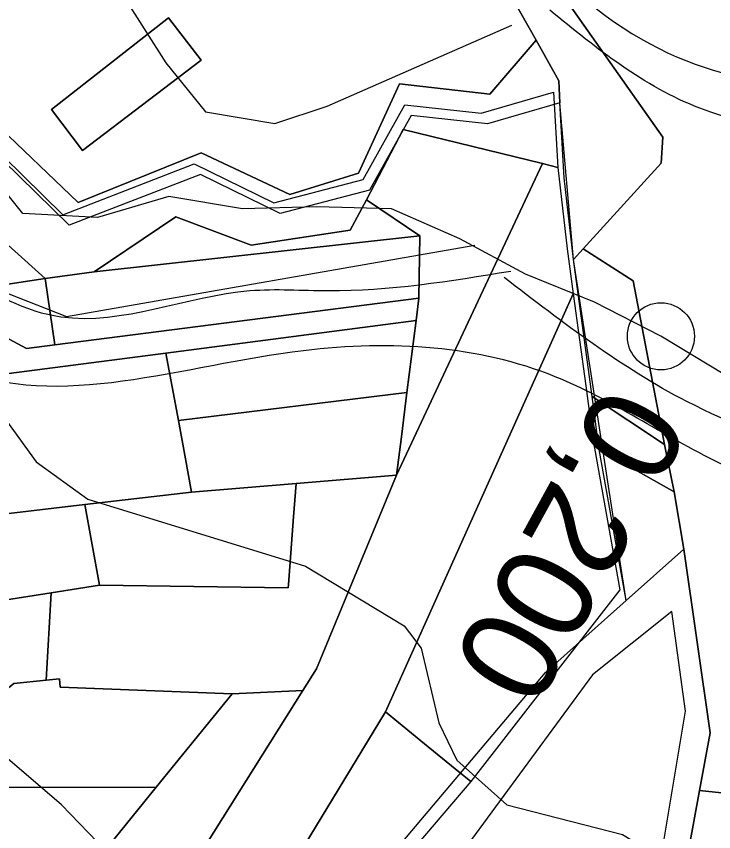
# Model space of a CAD drawing. Extents: x -510989 to -501240, y -1184665 to -1176089.
# Drawn here: x -503643.6 to -503550.1, y -1181001.6 to -1180892.3 of the extents above; entities that cross this region are included whole.
import ezdxf

# ---------------------------------------------------------------- set-up
doc = ezdxf.new("R2010")
doc.units = 0
for name, color, linetype in [('NAVRH_revitalizace_toku', 7, 'Continuous'), ('orna_puda', 7, 'Continuous'), ('ostatni_plocha_x_draha', 7, 'Continuous'), ('ostatni_plocha_x_jina_plocha', 7, 'Continuous'), ('ostatni_plocha_x_neplodna_puda', 7, 'Continuous'), ('ostatni_plocha_x_ostatni_komunikace', 7, 'Continuous'), ('ostatni_plocha_x_silnice', 7, 'Continuous'), ('popis', 7, 'Continuous'), ('STAV_systematicke_odvodneni', 7, 'Continuous'), ('STAV_zaplavove_uzemi', 7, 'Continuous'), ('trasovani_toku', 7, 'Continuous'), ('trvaly_travni_porost', 7, 'Continuous'), ('vodni_plocha_x_vodni_tok_v_koryt_prir_n_upr', 7, 'Continuous'), ('vrstevnice_01', 7, 'Continuous'), ('vrstevnice_02', 7, 'Continuous'), ('zahrada', 7, 'Continuous'), ('zastavena_plocha_a_nadvori', 7, 'Continuous')]:
    doc.layers.add(name, color=color, linetype=linetype)

msp = doc.modelspace()

# ---------------------------------------------------------------- linework, layer by layer
at = {"layer": 'NAVRH_revitalizace_toku'}
for points in [[(-503715.72, -1180729.64), (-503728.58, -1180757.02), (-503723.3, -1180779.46), (-503720.99, -1180828.62), (-503712.09, -1180856.33), (-503683.05, -1180876.79), (-503660.29, -1180915.06), (-503646.1, -1180928.92), (-503636.86, -1180932.55), (-503582.09, -1180922.98)], [(-503699.58, -1180736.89), (-503693.57, -1180756.51), (-503686.33, -1180788.87), (-503680.04, -1180823.17), (-503675.22, -1180833.79), (-503669.9, -1180843.94), (-503661.21, -1180850.7), (-503647.2, -1180866.64), (-503634.16, -1180881.13), (-503629.32, -1180889.35), (-503623.53, -1180898.53), (-503618.2, -1180905.08), (-503608.9, -1180906.63), (-503601.92, -1180904.31), (-503577.12, -1180893.46)]]:
    msp.add_lwpolyline(points, dxfattribs=at)
at = {"layer": 'orna_puda'}
for points in [[(-503568.91, -1180929.48), (-503567.24, -1180941.83), (-503566.28, -1180948.92), (-503562.68, -1180969.17), (-503582.62, -1180994.87), (-503584.72, -1180993.17), (-503588.84, -1180989.83), (-503594.09, -1180985.55)], [(-503621.85, -1180946.49), (-503591.2, -1180942.73), (-503591.95, -1180948.64), (-503592.6, -1180953.79), (-503606.05, -1180954.9), (-503620.07, -1180956.06), (-503620.99, -1180951.14)], [(-503662, -1180961.01), (-503634.37, -1180957.75), (-503632.41, -1180968.53), (-503638.92, -1180969.59), (-503666.55, -1180973.93), (-503704.91, -1180981.51), (-503724.17, -1180986.74), (-503727.22, -1180973.59), (-503724.58, -1180972.63), (-503707.53, -1180969.84), (-503666.08, -1180961.48)], [(-503561.82, -1180970.61), (-503554.07, -1180963.73), (-503550.57, -1180988.34), (-503551.98, -1180996.07), (-503556.85, -1181022.72), (-503572.47, -1181030.28), (-503641.09, -1181060.89), (-503616.85, -1181041.23), (-503599.27, -1181011.81), (-503572.61, -1180980.26)], [(-503638.92, -1180969.59), (-503639.56, -1180981.3), (-503643.91, -1180981.72), (-503647.02, -1180984.24), (-503659.38, -1180984.22), (-503659.16, -1180995.67), (-503624.81, -1180995.63), (-503635.25, -1181008.51), (-503645.92, -1181006.66), (-503681.42, -1181007.88), (-503712.72, -1181015.59), (-503717.29, -1181016.34), (-503719.41, -1181007.22), (-503721.57, -1180997.94), (-503724.17, -1180986.74), (-503704.91, -1180981.51), (-503666.55, -1180973.93)]]:
    msp.add_lwpolyline(points, close=True, dxfattribs=at)
at = {"layer": 'ostatni_plocha_x_draha'}
for points in [[(-503535.32, -1180886.58), (-503530.37, -1180934.78), (-503529.41, -1180951.83), (-503523.85, -1180981.36), (-503519.48, -1180999.51), (-503551.98, -1180996.07), (-503550.57, -1180988.34), (-503554.07, -1180963.73), (-503555.36, -1180956.04), (-503556.68, -1180949.71), (-503560.88, -1180927.76), (-503567.59, -1180923.46), (-503557.12, -1180911.95), (-503556.89, -1180908.47), (-503572.93, -1180885.68)], [(-503570.46, -1181116.52), (-503566.25, -1181095.1), (-503563.31, -1181080.18), (-503561.77, -1181065.58), (-503560.28, -1181050.83), (-503556.85, -1181022.72), (-503551.98, -1180996.07), (-503519.48, -1180999.51)]]:
    msp.add_lwpolyline(points, dxfattribs=at)
at = {"layer": 'ostatni_plocha_x_jina_plocha'}
msp.add_lwpolyline([(-503623.16, -1180892.5), (-503618.79, -1180898.14), (-503634.7, -1180910.25), (-503638.86, -1180904.79)], close=True, dxfattribs=at)
at = {"layer": 'ostatni_plocha_x_neplodna_puda'}
for points in [[(-503631.9, -1180780.01), (-503620.06, -1180796.73), (-503613.27, -1180809.3), (-503596.93, -1180827.26), (-503575.17, -1180859.47), (-503569.83, -1180872.98), (-503572.93, -1180885.68), (-503556.89, -1180908.47), (-503557.12, -1180911.95), (-503567.59, -1180923.46), (-503568.87, -1180924.87), (-503570.14, -1180913.95), (-503570.71, -1180903.87), (-503570.83, -1180900.95), (-503573.89, -1180895.46), (-503577.03, -1180889.84), (-503577.46, -1180879.28), (-503573.22, -1180872), (-503611.26, -1180816.88), (-503623.95, -1180796.05)], [(-503591.71, -1180907.45), (-503573.05, -1180912.02), (-503592.6, -1180953.79), (-503591.95, -1180948.64), (-503591.2, -1180942.73), (-503589.97, -1180933.06), (-503589.59, -1180930.08), (-503589.49, -1180921.7), (-503596.63, -1180916.89)], [(-503598.8, -1180920.94), (-503596.63, -1180916.89), (-503589.49, -1180921.7), (-503633.13, -1180926.53), (-503622.21, -1180919.18), (-503612.07, -1180922.98)], [(-503633.13, -1180926.53), (-503589.49, -1180921.7), (-503589.59, -1180930.08), (-503638.41, -1180936.34), (-503639.69, -1180927.45)]]:
    msp.add_lwpolyline(points, close=True, dxfattribs=at)
at = {"layer": 'ostatni_plocha_x_ostatni_komunikace'}
for points in [[(-503655.32, -1180929.79), (-503642.21, -1180936.83), (-503638.41, -1180936.34), (-503589.59, -1180930.08), (-503589.97, -1180933.06), (-503623.54, -1180937.45), (-503652.22, -1180941.14), (-503660.35, -1180942.19), (-503665.04, -1180942.79), (-503668.01, -1180943.19), (-503688.97, -1180946.01), (-503689.92, -1180942.13), (-503681.68, -1180931.69)], [(-503566.39, -1180943.26), (-503556.68, -1180949.71), (-503555.36, -1180956.04), (-503565.42, -1180950.36)]]:
    msp.add_lwpolyline(points, close=True, dxfattribs=at)
at = {"layer": 'ostatni_plocha_x_silnice'}
msp.add_lwpolyline([(-503573.05, -1180912.02), (-503570.99, -1180912.53), (-503569.72, -1180923.45), (-503568.91, -1180929.48), (-503594.09, -1180985.55), (-503608.93, -1181009.97), (-503644.11, -1181067.58), (-503656.95, -1181082.61), (-503680.75, -1181102.88), (-503605.15, -1180982.66), (-503603.34, -1180979.75), (-503592.6, -1180953.79)], close=True, dxfattribs=at)
at = {"layer": 'popis'}
msp.add_lwpolyline([(-503697.71, -1181127.56), (-503686.7, -1181110.19), (-503641.09, -1181060.89), (-503616.85, -1181041.23), (-503599.27, -1181011.81), (-503572.61, -1180980.26), (-503561.82, -1180970.61), (-503568.87, -1180924.87), (-503570.71, -1180903.87), (-503580.42, -1180906.69), (-503590.62, -1180905.56), (-503596.23, -1180915.61), (-503608.18, -1180918.72), (-503618.87, -1180913.48), (-503636.51, -1180920.3), (-503649.8, -1180907.28), (-503655.29, -1180884.69)], dxfattribs=at)
at = {"layer": 'STAV_systematicke_odvodneni'}
for p, q in [((-503555.67, -1180972.07), (-503566.31, -1180980.59)), ((-503553.85, -1180985.45), (-503555.67, -1180972.07)), ((-503566.31, -1180980.59), (-503602.18, -1181029.24)), ((-503556.89, -1181003.7), (-503553.85, -1180985.45))]:
    msp.add_line(p, q, dxfattribs=at)
at = {"layer": 'STAV_zaplavove_uzemi'}
for points in [[(-504540.1, -1180857.4), (-504577.6, -1180869.9), (-504578.56, -1180860.28), (-504550.67, -1180843.94), (-504523.75, -1180837.2), (-504478.55, -1180823.74), (-504444.9, -1180804.51), (-504446.82, -1180793.93), (-504446.82, -1180779.51), (-504445.86, -1180755.47), (-504441.05, -1180745.85), (-504426.63, -1180754.51), (-504417.97, -1180766.04), (-504413.17, -1180777.58), (-504398.74, -1180788.16), (-504367.97, -1180786.24), (-504329.51, -1180770.85), (-504283.35, -1180754.51), (-504262.2, -1180724.7), (-504238.16, -1180694.89), (-504218.92, -1180663.15), (-504185.27, -1180631.42), (-504166.04, -1180606.42), (-504143.92, -1180591.03), (-504113.15, -1180572.76), (-504085.26, -1180570.84), (-504067.95, -1180564.11), (-504042.95, -1180584.3), (-504041.99, -1180609.3), (-504034.29, -1180620.84), (-504019.87, -1180632.38), (-503985.25, -1180627.57), (-503970.83, -1180622.77), (-503966.98, -1180607.38), (-503969.87, -1180574.69), (-503950.64, -1180559.3), (-503899.67, -1180566.99), (-503832.36, -1180592), (-503773.38, -1180619.38), (-503737.54, -1180645.61), (-503699.95, -1180679.7), (-503682.47, -1180704.18), (-503669.35, -1180719.04), (-503664.11, -1180725.16), (-503685.09, -1180722.54), (-503689.46, -1180721.66), (-503691.21, -1180741.77), (-503665.86, -1180776.74), (-503654.49, -1180807.33), (-503622.15, -1180837.93), (-503605.54, -1180857.16), (-503581.94, -1180873.77), (-503569.7, -1180887.76), (-503551.34, -1180899.12), (-503533.86, -1180905.24), (-503519.87, -1180914.86), (-503521.62, -1180886.01), (-503509.38, -1180869.4), (-503486.65, -1180862.41), (-503463.92, -1180863.28), (-503442.94, -1180864.15), (-503421.09, -1180871.15), (-503407.1, -1180879.02), (-503403.6, -1180885.13), (-503432.45, -1180912.23), (-503450.81, -1180934.96), (-503458.68, -1180948.07), (-503460.51, -1180958), (-503445.13, -1180968.57), (-503429.74, -1180958.96), (-503410.51, -1180930.11), (-503389.35, -1180907.03), (-503369.16, -1180886.84), (-503347.04, -1180874.34), (-503333.58, -1180868.57), (-503300.89, -1180867.61), (-503271.08, -1180854.15), (-503218.19, -1180816.64), (-503177.8, -1180772.41), (-503136.45, -1180737.79), (-503127.8, -1180727.21), (-503108.57, -1180722.41), (-503094.14, -1180728.18), (-503074.91, -1180728.18), (-503051.83, -1180714.71), (-503035.48, -1180702.21), (-503022.02, -1180736.83), (-503014.33, -1180767.6), (-503006.64, -1180784.91), (-502997.02, -1180789.72), (-502932.59, -1180779.14)], [(-502250.32, -1184002.61), (-502355.07, -1183875.41), (-502442.37, -1183790.61), (-502477.29, -1183700.82), (-502532.16, -1183578.61), (-502567.08, -1183448.91), (-502626.05, -1183402.34), (-502705.41, -1183380.59), (-502814.2, -1183349.87), (-502882.03, -1183297.39), (-502931.95, -1183237.24), (-503042.02, -1183107.97), (-503139.64, -1183018.94), (-503222.14, -1182957.59), (-503308.56, -1182839.96), (-503316.24, -1182784.92), (-503330.32, -1182756.77), (-503348.24, -1182719.65), (-503334.16, -1182651.82), (-503323.92, -1182595.5), (-503313.68, -1182526.39), (-503294.1, -1182480.5), (-503251.86, -1182396.03), (-503229.34, -1182314.37), (-503216.1, -1182227.15), (-503242.43, -1182174.5), (-503271.86, -1182129.59), (-503287.34, -1182081.58), (-503343.88, -1182028.1), (-503361.79, -1182008.91), (-503396.35, -1181952.59), (-503442.43, -1181933.39), (-503497.46, -1181888.6), (-503525.62, -1181860.44), (-503528.18, -1181837.4), (-503548.66, -1181767.01), (-503558.9, -1181729.89), (-503576.82, -1181682.53), (-503578.1, -1181621.1), (-503567.86, -1181572.46), (-503552.5, -1181536.63), (-503538.04, -1181458.36), (-503518.33, -1181411.9), (-503509.88, -1181341.51), (-503497.21, -1181207.63), (-503499.77, -1181097.56), (-503498.02, -1181031.35), (-503510.82, -1180970.85), (-503549.22, -1180952.23), (-503571.32, -1180940.6), (-503605.07, -1180937.11), (-503651.61, -1180939.44), (-503671.39, -1180917.33), (-503679.53, -1180892.89), (-503713.27, -1180871.95), (-503727.24, -1180859.15), (-503734.22, -1180833.55), (-503728.4, -1180799.81), (-503741.2, -1180770.72), (-503722.82, -1180725.17), (-503721.54, -1180703.41), (-503731.78, -1180697.01), (-503767.61, -1180699.57), (-503790.65, -1180697.01), (-503817.53, -1180697.01), (-503861.04, -1180686.77), (-503889.2, -1180675.25), (-503900.72, -1180668.85), (-503953.2, -1180679.09), (-503997.99, -1180697.01), (-504063.27, -1180722.61), (-504109.34, -1180749.49), (-504142.62, -1180776.36), (-504177.18, -1180796.84), (-504211.73, -1180817.32), (-504414.98, -1180961.5), (-504472.7, -1180998.11), (-504544.51, -1181068.5), (-504600.82, -1181143.12), (-504621.94, -1181196.62), (-504641.65, -1181267.01), (-504660.25, -1181350.62), (-504634.7, -1181398.32), (-504617.66, -1181447.72), (-504600.62, -1181492.01), (-504587, -1181548.23), (-504592.11, -1181628.29), (-504569.96, -1181682.81), (-504568.26, -1181664.07), (-504554.63, -1181621.48), (-504547.82, -1181597.63)], [(-503714.98, -1180731.03), (-503730.27, -1180754.23), (-503730.27, -1180771.71), (-503726.78, -1180779.58), (-503718.91, -1180795.31), (-503723.28, -1180825.91), (-503724.15, -1180843.39), (-503711.04, -1180867.87), (-503683.07, -1180880.11), (-503667.33, -1180894.1), (-503661.21, -1180911.58), (-503650.72, -1180926.44), (-503637.61, -1180932.56), (-503612.26, -1180929.06), (-503601.77, -1180929.06), (-503577.29, -1180926.44)], [(-503516.79, -1180924.84), (-503528.34, -1180912.45), (-503551.94, -1180904.59), (-503572.04, -1180891.47)], [(-503476.76, -1180978.89), (-503493.37, -1180978.89), (-503508.23, -1180965.78), (-503516.97, -1180959.66), (-503553.69, -1180943.92), (-503578.16, -1180927.31)]]:
    msp.add_spline(points, degree=3, dxfattribs=at)
at = {"layer": 'trasovani_toku'}
for p, q in [((-503642.7, -1180918.72), (-503648.96, -1180910.93)), ((-503623.12, -1180916.43), (-503632.71, -1180919.27)), ((-503613.26, -1180918.1), (-503623.12, -1180916.43)), ((-503603.27, -1180917.81), (-503613.26, -1180918.1)), ((-503593.27, -1180918.1), (-503603.27, -1180917.81)), ((-503584.11, -1180922.1), (-503593.27, -1180918.1)), ((-503632.71, -1180919.27), (-503642.7, -1180918.72)), ((-503575.31, -1180926.85), (-503584.11, -1180922.1)), ((-503566.04, -1180930.61), (-503575.31, -1180926.85)), ((-503557.15, -1180935.18), (-503566.04, -1180930.61)), ((-503548.58, -1180940.35), (-503557.15, -1180935.18))]:
    msp.add_line(p, q, dxfattribs=at)
msp.add_circle((-503557.15, -1180935.18), 4.5, dxfattribs=at)
at = {"layer": 'trvaly_travni_porost'}
msp.add_lwpolyline([(-503577.03, -1180889.84), (-503573.89, -1180895.46), (-503580.09, -1180902.7), (-503592.21, -1180901.33), (-503597.71, -1180913.33), (-503606.9, -1180916.17), (-503618.81, -1180910.59), (-503635.3, -1180917.25), (-503646.74, -1180906.33), (-503651.42, -1180882.39)], dxfattribs=at)
for points in [[(-503623.16, -1180892.5), (-503638.86, -1180904.79), (-503634.7, -1180910.25), (-503618.79, -1180898.14)], [(-503659.57, -1180917.64), (-503652.41, -1180916.04), (-503639.69, -1180927.45), (-503655.32, -1180929.79)], [(-503639.69, -1180927.45), (-503638.41, -1180936.34), (-503642.21, -1180936.83), (-503655.32, -1180929.79)], [(-503623.54, -1180937.45), (-503589.97, -1180933.06), (-503591.2, -1180942.73), (-503621.85, -1180946.49)], [(-503565.42, -1180950.36), (-503555.36, -1180956.04), (-503554.07, -1180963.73), (-503561.82, -1180970.61), (-503564.18, -1180957.32)], [(-503592.6, -1180953.79), (-503603.34, -1180979.75), (-503605.15, -1180982.66), (-503614.64, -1180983.11), (-503637.71, -1180982.24), (-503637.79, -1180981.13), (-503639.56, -1180981.3), (-503638.92, -1180969.59), (-503632.41, -1180968.53), (-503607.13, -1180968.93), (-503607.1, -1180968.47), (-503606.42, -1180959.38), (-503606.05, -1180954.9)], [(-503614.64, -1180983.11), (-503605.15, -1180982.66), (-503680.75, -1181102.88), (-503687.57, -1181108.69), (-503693.62, -1181118.22), (-503699.82, -1181091.51), (-503695.35, -1181089.4), (-503687.6, -1181079.83), (-503680.31, -1181072.19), (-503673.87, -1181065.57), (-503673.83, -1181065.41), (-503674.17, -1181062.15), (-503664.82, -1181057.49), (-503665.47, -1181052.92), (-503681.79, -1181060.19), (-503682.14, -1181055.86), (-503682.3, -1181053.83), (-503682.48, -1181051.66), (-503658.68, -1181046.73), (-503646.58, -1181031.93), (-503637.36, -1181020.01), (-503635.25, -1181008.51), (-503624.81, -1180995.63)]]:
    msp.add_lwpolyline(points, close=True, dxfattribs=at)
at = {"layer": 'vodni_plocha_x_vodni_tok_v_koryt_prir_n_upr'}
for points in [[(-503656.13, -1180883.28), (-503650.64, -1180905.86), (-503637.36, -1180918.88), (-503619.72, -1180912.06), (-503609.03, -1180917.29), (-503597.08, -1180914.18), (-503591.47, -1180904.14), (-503581.27, -1180905.27), (-503571.56, -1180902.45), (-503570.99, -1180912.53), (-503573.05, -1180912.02), (-503591.71, -1180907.45), (-503596.63, -1180916.89), (-503598.8, -1180920.94), (-503612.07, -1180922.98), (-503622.21, -1180919.18), (-503633.13, -1180926.53), (-503639.69, -1180927.45), (-503652.41, -1180916.04), (-503656.81, -1180905), (-503658.88, -1180894.41), (-503664.44, -1180881.78)], [(-503651.42, -1180882.39), (-503646.74, -1180906.33), (-503635.3, -1180917.25), (-503618.81, -1180910.59), (-503606.9, -1180916.17), (-503597.71, -1180913.33), (-503592.21, -1180901.33), (-503580.09, -1180902.7), (-503573.89, -1180895.46), (-503570.83, -1180900.95), (-503570.71, -1180903.87), (-503580.42, -1180906.69), (-503590.62, -1180905.56), (-503596.23, -1180915.61), (-503608.18, -1180918.72), (-503618.87, -1180913.48), (-503636.51, -1180920.3), (-503649.8, -1180907.28), (-503655.29, -1180884.69)]]:
    msp.add_lwpolyline(points, dxfattribs=at)
msp.add_lwpolyline([(-503567.59, -1180923.46), (-503560.88, -1180927.76), (-503556.68, -1180949.71), (-503566.39, -1180943.26), (-503568.87, -1180924.87)], close=True, dxfattribs=at)
at = {"layer": 'vrstevnice_01'}
msp.add_lwpolyline([(-503632.69, -1181003), (-503637.5, -1180998), (-503645.69, -1180991), (-503664.69, -1180979), (-503676.19, -1180968), (-503683.91, -1180956), (-503687.09, -1180948), (-503693.31, -1180927), (-503700.31, -1180913), (-503715.31, -1180892)], dxfattribs=at)
at = {"layer": 'vrstevnice_02'}
msp.add_lwpolyline([(-503682.5, -1180883), (-503660.5, -1180925), (-503640.91, -1180952), (-503634, -1180957), (-503604.81, -1180966), (-503591.59, -1180974), (-503589.31, -1180977), (-503586.91, -1180987), (-503584.5, -1180992), (-503577.81, -1180998), (-503562.31, -1181002), (-503559, -1181004), (-503553.81, -1181010), (-503548.19, -1181045), (-503550.31, -1181125), (-503565.09, -1181217), (-503611, -1181451), (-503624.1, -1181494.78)], dxfattribs=at)
at = {"layer": 'zahrada'}
msp.add_lwpolyline([(-503652.22, -1180941.14), (-503623.54, -1180937.45), (-503621.85, -1180946.49), (-503620.99, -1180951.14), (-503620.07, -1180956.06), (-503634.37, -1180957.75), (-503662, -1180961.01), (-503663.56, -1180951.63), (-503665.04, -1180942.79), (-503660.35, -1180942.19), (-503659.61, -1180947.36), (-503658.94, -1180952.05), (-503660.42, -1180952.26), (-503659.98, -1180955.33), (-503659.46, -1180959), (-503657.98, -1180958.79), (-503658.08, -1180958.07), (-503647.89, -1180956.3), (-503649.51, -1180945.78), (-503651.51, -1180946.09)], close=True, dxfattribs=at)
at = {"layer": 'zastavena_plocha_a_nadvori'}
for points in [[(-503606.05, -1180954.9), (-503606.42, -1180959.38), (-503607.1, -1180968.47), (-503607.13, -1180968.93), (-503632.41, -1180968.53), (-503634.37, -1180957.75), (-503620.07, -1180956.06)], [(-503639.56, -1180981.3), (-503637.79, -1180981.13), (-503637.71, -1180982.24), (-503614.64, -1180983.11), (-503624.81, -1180995.63), (-503659.16, -1180995.67), (-503659.38, -1180984.22), (-503647.02, -1180984.24), (-503643.91, -1180981.72)], [(-503594.09, -1180985.55), (-503588.84, -1180989.83), (-503584.72, -1180993.17), (-503582.62, -1180994.87), (-503601.01, -1181016.4), (-503608.93, -1181009.97)]]:
    msp.add_lwpolyline(points, close=True, dxfattribs=at)

# ---------------------------------------------------------------- texts
at = {"layer": 'trasovani_toku'}
msp.add_text('0,200', height=13, rotation=241.2425, dxfattribs=at).set_placement((-503564.5, -1180941.09))

doc.saveas('drawing.dxf')
